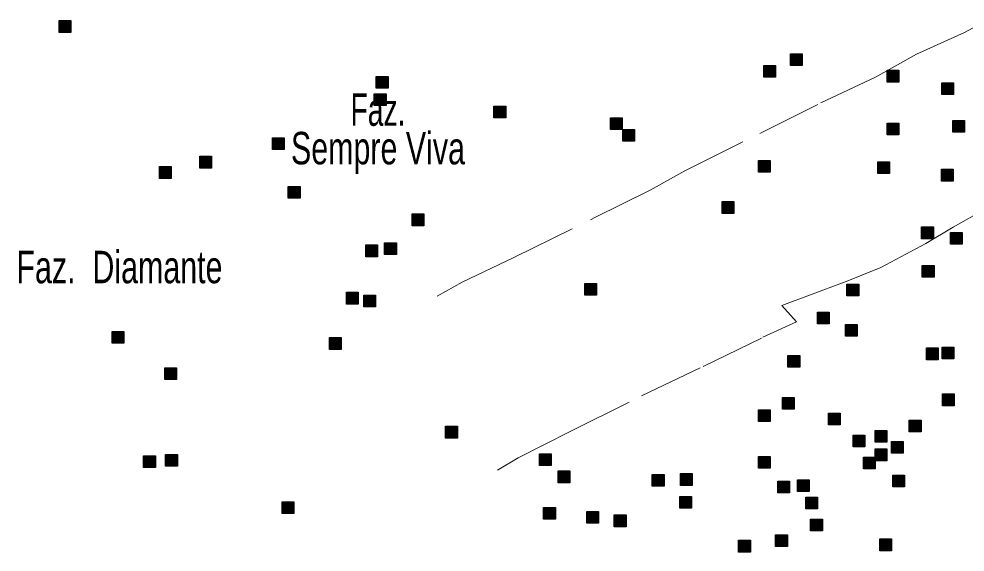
# Model space of a CAD drawing. Extents: x 445.6 to 500, y 8618.1 to 8673.4.
# Drawn here: x 487.543 to 492.206, y 8650.132 to 8652.762 of the extents above; entities that cross this region are included whole.
import ezdxf
from ezdxf.enums import TextEntityAlignment as Align

# ---------------------------------------------------------------- set-up
doc = ezdxf.new("R2010")
doc.units = 0
doc.header["$LTSCALE"] = 0.064
doc.linetypes.add('DOT_DASHED', pattern=[7.7, 5, -1.2, 0.3, -1.2])
doc.layers.add('2', color=7, linetype='Continuous', lineweight=25)
doc.layers.add('22', color=7, linetype='DOT_DASHED', lineweight=13)
doc.layers.add('61', color=7, linetype='Continuous')

msp = doc.modelspace()

# ---------------------------------------------------------------- hatches: boundary and pattern name
at = {"layer": '2'}
for points in [[(487.7408, 8652.7533), (487.7988, 8652.7533), (487.7988, 8652.6953), (487.7408, 8652.6953)], [(491.345, 8652.5893), (491.403, 8652.5893), (491.403, 8652.5313), (491.345, 8652.5313)], [(491.2133, 8652.5317), (491.2713, 8652.5317), (491.2713, 8652.4737), (491.2133, 8652.4737)], [(491.8213, 8652.508), (491.8793, 8652.508), (491.8793, 8652.45), (491.8213, 8652.45)], [(489.3042, 8652.4775), (489.3622, 8652.4775), (489.3622, 8652.4195), (489.3042, 8652.4195)], [(492.0915, 8652.447), (492.1495, 8652.447), (492.1495, 8652.389), (492.0915, 8652.389)], [(489.2941, 8652.3928), (489.3521, 8652.3928), (489.3521, 8652.3348), (489.2941, 8652.3348)], [(489.8839, 8652.3318), (489.9419, 8652.3318), (489.9419, 8652.2738), (489.8839, 8652.2738)], [(490.4581, 8652.2742), (490.5161, 8652.2742), (490.5161, 8652.2162), (490.4581, 8652.2162)], [(491.8213, 8652.2471), (491.8793, 8652.2471), (491.8793, 8652.1891), (491.8213, 8652.1891)], [(492.1456, 8652.2607), (492.2036, 8652.2607), (492.2036, 8652.2027), (492.1456, 8652.2027)], [(490.5189, 8652.2167), (490.5769, 8652.2167), (490.5769, 8652.1587), (490.5189, 8652.1587)], [(488.7923, 8652.1751), (488.8503, 8652.1751), (488.8503, 8652.1171), (488.7923, 8652.1171)], [(488.4347, 8652.0841), (488.4927, 8652.0841), (488.4927, 8652.0261), (488.4347, 8652.0261)], [(491.1877, 8652.0641), (491.2457, 8652.0641), (491.2457, 8652.0061), (491.1877, 8652.0061)], [(491.7754, 8652.0573), (491.8334, 8652.0573), (491.8334, 8651.9993), (491.7754, 8651.9993)], [(488.2354, 8652.0333), (488.2934, 8652.0333), (488.2934, 8651.9753), (488.2354, 8651.9753)], [(492.0896, 8652.0201), (492.1476, 8652.0201), (492.1476, 8651.9621), (492.0896, 8651.9621)], [(488.8704, 8651.9354), (488.9284, 8651.9354), (488.9284, 8651.8774), (488.8704, 8651.8774)], [(491.0087, 8651.8608), (491.0667, 8651.8608), (491.0667, 8651.8028), (491.0087, 8651.8028)], [(489.4803, 8651.7997), (489.5383, 8651.7997), (489.5383, 8651.7417), (489.4803, 8651.7417)], [(491.9916, 8651.7355), (492.0496, 8651.7355), (492.0496, 8651.6775), (491.9916, 8651.6775)], [(492.1335, 8651.7084), (492.1915, 8651.7084), (492.1915, 8651.6504), (492.1335, 8651.6504)], [(489.2521, 8651.6471), (489.3101, 8651.6471), (489.3101, 8651.5891), (489.2521, 8651.5891)], [(489.3452, 8651.6574), (489.4032, 8651.6574), (489.4032, 8651.5994), (489.3452, 8651.5994)], [(491.995, 8651.5457), (492.053, 8651.5457), (492.053, 8651.4877), (491.995, 8651.4877)], [(490.3315, 8651.4575), (490.3895, 8651.4575), (490.3895, 8651.3995), (490.3315, 8651.3995)], [(491.6234, 8651.4543), (491.6814, 8651.4543), (491.6814, 8651.3963), (491.6234, 8651.3963)], [(489.1575, 8651.4137), (489.2155, 8651.4137), (489.2155, 8651.3557), (489.1575, 8651.3557)], [(489.242, 8651.3998), (489.3, 8651.3998), (489.3, 8651.3418), (489.242, 8651.3418)], [(491.4782, 8651.3154), (491.5362, 8651.3154), (491.5362, 8651.2574), (491.4782, 8651.2574)], [(491.6167, 8651.2544), (491.6747, 8651.2544), (491.6747, 8651.1964), (491.6167, 8651.1964)], [(488.0023, 8651.2206), (488.0603, 8651.2206), (488.0603, 8651.1626), (488.0023, 8651.1626)], [(489.0731, 8651.1901), (489.1311, 8651.1901), (489.1311, 8651.1321), (489.0731, 8651.1321)], [(492.0153, 8651.1392), (492.0733, 8651.1392), (492.0733, 8651.0812), (492.0153, 8651.0812)], [(492.093, 8651.1426), (492.151, 8651.1426), (492.151, 8651.0846), (492.093, 8651.0846)], [(491.333, 8651.1019), (491.391, 8651.1019), (491.391, 8651.0439), (491.333, 8651.0439)], [(488.2624, 8651.041), (488.3204, 8651.041), (488.3204, 8650.983), (488.2624, 8650.983)], [(491.3059, 8650.8952), (491.3639, 8650.8952), (491.3639, 8650.8372), (491.3059, 8650.8372)], [(492.0941, 8650.9121), (492.1521, 8650.9121), (492.1521, 8650.8541), (492.0941, 8650.8541)], [(491.1877, 8650.8343), (491.2457, 8650.8343), (491.2457, 8650.7763), (491.1877, 8650.7763)], [(491.5322, 8650.8173), (491.5902, 8650.8173), (491.5902, 8650.7593), (491.5322, 8650.7593)], [(491.9308, 8650.7834), (491.9888, 8650.7834), (491.9888, 8650.7254), (491.9308, 8650.7254)], [(489.6458, 8650.7528), (489.7038, 8650.7528), (489.7038, 8650.6948), (489.6458, 8650.6948)], [(491.6538, 8650.7089), (491.7118, 8650.7089), (491.7118, 8650.6509), (491.6538, 8650.6509)], [(491.7619, 8650.7326), (491.8199, 8650.7326), (491.8199, 8650.6746), (491.7619, 8650.6746)], [(491.7619, 8650.6411), (491.8199, 8650.6411), (491.8199, 8650.5831), (491.7619, 8650.5831)], [(491.843, 8650.6784), (491.901, 8650.6784), (491.901, 8650.6204), (491.843, 8650.6204)], [(488.1577, 8650.6073), (488.2157, 8650.6073), (488.2157, 8650.5493), (488.1577, 8650.5493)], [(488.2658, 8650.6141), (488.3238, 8650.6141), (488.3238, 8650.5561), (488.2658, 8650.5561)], [(490.1086, 8650.6173), (490.1666, 8650.6173), (490.1666, 8650.5593), (490.1086, 8650.5593)], [(491.1877, 8650.6039), (491.2457, 8650.6039), (491.2457, 8650.5459), (491.1877, 8650.5459)], [(491.7045, 8650.6005), (491.7625, 8650.6005), (491.7625, 8650.5425), (491.7045, 8650.5425)], [(490.1998, 8650.5326), (490.2578, 8650.5326), (490.2578, 8650.4746), (490.1998, 8650.4746)], [(490.6641, 8650.5158), (490.7221, 8650.5158), (490.7221, 8650.4578), (490.6641, 8650.4578)], [(490.8026, 8650.5192), (490.8606, 8650.5192), (490.8606, 8650.4612), (490.8026, 8650.4612)], [(491.8498, 8650.5124), (491.9078, 8650.5124), (491.9078, 8650.4544), (491.8498, 8650.4544)], [(491.2823, 8650.4819), (491.3403, 8650.4819), (491.3403, 8650.4239), (491.2823, 8650.4239)], [(491.3802, 8650.4887), (491.4382, 8650.4887), (491.4382, 8650.4307), (491.3802, 8650.4307)], [(488.84, 8650.3803), (488.898, 8650.3803), (488.898, 8650.3223), (488.84, 8650.3223)], [(490.7993, 8650.4074), (490.8573, 8650.4074), (490.8573, 8650.3494), (490.7993, 8650.3494)], [(491.4208, 8650.404), (491.4788, 8650.404), (491.4788, 8650.346), (491.4208, 8650.346)], [(490.1289, 8650.353), (490.1869, 8650.353), (490.1869, 8650.295), (490.1289, 8650.295)], [(490.3417, 8650.3327), (490.3997, 8650.3327), (490.3997, 8650.2747), (490.3417, 8650.2747)], [(490.4768, 8650.3157), (490.5348, 8650.3157), (490.5348, 8650.2577), (490.4768, 8650.2577)], [(491.4444, 8650.2956), (491.5024, 8650.2956), (491.5024, 8650.2376), (491.4444, 8650.2376)], [(491.0897, 8650.1905), (491.1477, 8650.1905), (491.1477, 8650.1325), (491.0897, 8650.1325)], [(491.2722, 8650.2176), (491.3302, 8650.2176), (491.3302, 8650.1596), (491.2722, 8650.1596)], [(491.7856, 8650.1973), (491.8436, 8650.1973), (491.8436, 8650.1393), (491.7856, 8650.1393)]]:
    msp.add_hatch(color=256, dxfattribs=at).paths.add_polyline_path(points)

# ---------------------------------------------------------------- linework, layer by layer
for points in [[(487.7408, 8652.7533), (487.7988, 8652.7533), (487.7988, 8652.6953), (487.7408, 8652.6953)], [(491.345, 8652.5893), (491.403, 8652.5893), (491.403, 8652.5313), (491.345, 8652.5313)], [(491.2133, 8652.5317), (491.2713, 8652.5317), (491.2713, 8652.4737), (491.2133, 8652.4737)], [(491.8213, 8652.508), (491.8793, 8652.508), (491.8793, 8652.45), (491.8213, 8652.45)], [(489.3042, 8652.4775), (489.3622, 8652.4775), (489.3622, 8652.4195), (489.3042, 8652.4195)], [(492.0915, 8652.447), (492.1495, 8652.447), (492.1495, 8652.389), (492.0915, 8652.389)], [(489.2941, 8652.3928), (489.3521, 8652.3928), (489.3521, 8652.3348), (489.2941, 8652.3348)], [(489.8839, 8652.3318), (489.9419, 8652.3318), (489.9419, 8652.2738), (489.8839, 8652.2738)], [(490.4581, 8652.2742), (490.5161, 8652.2742), (490.5161, 8652.2162), (490.4581, 8652.2162)], [(491.8213, 8652.2471), (491.8793, 8652.2471), (491.8793, 8652.1891), (491.8213, 8652.1891)], [(492.1456, 8652.2607), (492.2036, 8652.2607), (492.2036, 8652.2027), (492.1456, 8652.2027)], [(490.5189, 8652.2167), (490.5769, 8652.2167), (490.5769, 8652.1587), (490.5189, 8652.1587)], [(488.7923, 8652.1751), (488.8503, 8652.1751), (488.8503, 8652.1171), (488.7923, 8652.1171)], [(488.4347, 8652.0841), (488.4927, 8652.0841), (488.4927, 8652.0261), (488.4347, 8652.0261)], [(491.1877, 8652.0641), (491.2457, 8652.0641), (491.2457, 8652.0061), (491.1877, 8652.0061)], [(491.7754, 8652.0573), (491.8334, 8652.0573), (491.8334, 8651.9993), (491.7754, 8651.9993)], [(488.2354, 8652.0333), (488.2934, 8652.0333), (488.2934, 8651.9753), (488.2354, 8651.9753)], [(492.0896, 8652.0201), (492.1476, 8652.0201), (492.1476, 8651.9621), (492.0896, 8651.9621)], [(488.8704, 8651.9354), (488.9284, 8651.9354), (488.9284, 8651.8774), (488.8704, 8651.8774)], [(491.0087, 8651.8608), (491.0667, 8651.8608), (491.0667, 8651.8028), (491.0087, 8651.8028)], [(489.4803, 8651.7997), (489.5383, 8651.7997), (489.5383, 8651.7417), (489.4803, 8651.7417)], [(491.9916, 8651.7355), (492.0496, 8651.7355), (492.0496, 8651.6775), (491.9916, 8651.6775)], [(492.1335, 8651.7084), (492.1915, 8651.7084), (492.1915, 8651.6504), (492.1335, 8651.6504)], [(489.2521, 8651.6471), (489.3101, 8651.6471), (489.3101, 8651.5891), (489.2521, 8651.5891)], [(489.3452, 8651.6574), (489.4032, 8651.6574), (489.4032, 8651.5994), (489.3452, 8651.5994)], [(491.995, 8651.5457), (492.053, 8651.5457), (492.053, 8651.4877), (491.995, 8651.4877)], [(490.3315, 8651.4575), (490.3895, 8651.4575), (490.3895, 8651.3995), (490.3315, 8651.3995)], [(491.6234, 8651.4543), (491.6814, 8651.4543), (491.6814, 8651.3963), (491.6234, 8651.3963)], [(489.1575, 8651.4137), (489.2155, 8651.4137), (489.2155, 8651.3557), (489.1575, 8651.3557)], [(489.242, 8651.3998), (489.3, 8651.3998), (489.3, 8651.3418), (489.242, 8651.3418)], [(491.4782, 8651.3154), (491.5362, 8651.3154), (491.5362, 8651.2574), (491.4782, 8651.2574)], [(491.6167, 8651.2544), (491.6747, 8651.2544), (491.6747, 8651.1964), (491.6167, 8651.1964)], [(488.0023, 8651.2206), (488.0603, 8651.2206), (488.0603, 8651.1626), (488.0023, 8651.1626)], [(489.0731, 8651.1901), (489.1311, 8651.1901), (489.1311, 8651.1321), (489.0731, 8651.1321)], [(492.0153, 8651.1392), (492.0733, 8651.1392), (492.0733, 8651.0812), (492.0153, 8651.0812)], [(492.093, 8651.1426), (492.151, 8651.1426), (492.151, 8651.0846), (492.093, 8651.0846)], [(491.333, 8651.1019), (491.391, 8651.1019), (491.391, 8651.0439), (491.333, 8651.0439)], [(488.2624, 8651.041), (488.3204, 8651.041), (488.3204, 8650.983), (488.2624, 8650.983)], [(491.3059, 8650.8952), (491.3639, 8650.8952), (491.3639, 8650.8372), (491.3059, 8650.8372)], [(492.0941, 8650.9121), (492.1521, 8650.9121), (492.1521, 8650.8541), (492.0941, 8650.8541)], [(491.1877, 8650.8343), (491.2457, 8650.8343), (491.2457, 8650.7763), (491.1877, 8650.7763)], [(491.5322, 8650.8173), (491.5902, 8650.8173), (491.5902, 8650.7593), (491.5322, 8650.7593)], [(491.9308, 8650.7834), (491.9888, 8650.7834), (491.9888, 8650.7254), (491.9308, 8650.7254)], [(489.6458, 8650.7528), (489.7038, 8650.7528), (489.7038, 8650.6948), (489.6458, 8650.6948)], [(491.6538, 8650.7089), (491.7118, 8650.7089), (491.7118, 8650.6509), (491.6538, 8650.6509)], [(491.7619, 8650.7326), (491.8199, 8650.7326), (491.8199, 8650.6746), (491.7619, 8650.6746)], [(491.7619, 8650.6411), (491.8199, 8650.6411), (491.8199, 8650.5831), (491.7619, 8650.5831)], [(491.843, 8650.6784), (491.901, 8650.6784), (491.901, 8650.6204), (491.843, 8650.6204)], [(488.1577, 8650.6073), (488.2157, 8650.6073), (488.2157, 8650.5493), (488.1577, 8650.5493)], [(488.2658, 8650.6141), (488.3238, 8650.6141), (488.3238, 8650.5561), (488.2658, 8650.5561)], [(490.1086, 8650.6173), (490.1666, 8650.6173), (490.1666, 8650.5593), (490.1086, 8650.5593)], [(491.1877, 8650.6039), (491.2457, 8650.6039), (491.2457, 8650.5459), (491.1877, 8650.5459)], [(491.7045, 8650.6005), (491.7625, 8650.6005), (491.7625, 8650.5425), (491.7045, 8650.5425)], [(490.1998, 8650.5326), (490.2578, 8650.5326), (490.2578, 8650.4746), (490.1998, 8650.4746)], [(490.6641, 8650.5158), (490.7221, 8650.5158), (490.7221, 8650.4578), (490.6641, 8650.4578)], [(490.8026, 8650.5192), (490.8606, 8650.5192), (490.8606, 8650.4612), (490.8026, 8650.4612)], [(491.8498, 8650.5124), (491.9078, 8650.5124), (491.9078, 8650.4544), (491.8498, 8650.4544)], [(491.2823, 8650.4819), (491.3403, 8650.4819), (491.3403, 8650.4239), (491.2823, 8650.4239)], [(491.3802, 8650.4887), (491.4382, 8650.4887), (491.4382, 8650.4307), (491.3802, 8650.4307)], [(488.84, 8650.3803), (488.898, 8650.3803), (488.898, 8650.3223), (488.84, 8650.3223)], [(490.7993, 8650.4074), (490.8573, 8650.4074), (490.8573, 8650.3494), (490.7993, 8650.3494)], [(491.4208, 8650.404), (491.4788, 8650.404), (491.4788, 8650.346), (491.4208, 8650.346)], [(490.1289, 8650.353), (490.1869, 8650.353), (490.1869, 8650.295), (490.1289, 8650.295)], [(490.3417, 8650.3327), (490.3997, 8650.3327), (490.3997, 8650.2747), (490.3417, 8650.2747)], [(490.4768, 8650.3157), (490.5348, 8650.3157), (490.5348, 8650.2577), (490.4768, 8650.2577)], [(491.4444, 8650.2956), (491.5024, 8650.2956), (491.5024, 8650.2376), (491.4444, 8650.2376)], [(491.0897, 8650.1905), (491.1477, 8650.1905), (491.1477, 8650.1325), (491.0897, 8650.1325)], [(491.2722, 8650.2176), (491.3302, 8650.2176), (491.3302, 8650.1596), (491.2722, 8650.1596)], [(491.7856, 8650.1973), (491.8436, 8650.1973), (491.8436, 8650.1393), (491.7856, 8650.1393)]]:
    msp.add_lwpolyline(points, close=True, dxfattribs=at)
at = {"layer": '22'}
for points in [[(489.6037, 8651.3941), (489.7282, 8651.4641), (489.9828, 8651.5854), (490.382, 8651.7819), (490.654, 8651.9177), (490.8247, 8652.013), (491.1938, 8652.197), (491.4947, 8652.3472), (491.7638, 8652.4744), (491.9663, 8652.587), (492.2035, 8652.6939), (492.3466, 8652.7734), (492.471, 8652.8283)], [(489.9021, 8650.5364), (490.0034, 8650.5972), (490.2634, 8650.7284), (490.6119, 8650.9024), (490.9148, 8651.047), (491.2097, 8651.1915), (491.3747, 8651.2679), (491.3023, 8651.3482), (491.6026, 8651.4606), (491.7902, 8651.5356), (492.0127, 8651.6534), (492.1477, 8651.735), (492.3514, 8651.8501), (492.5961, 8651.9875), (492.7274, 8652.0652)]]:
    msp.add_lwpolyline(points, dxfattribs=at)

# ---------------------------------------------------------------- texts
at = {"layer": '61'}
for s, width, p in [('Faz.', 0.65, (489.3125, 8652.2344)), ('Sempre Viva', 0.7, (489.3125, 8652.0444))]:
    msp.add_text(s, height=0.16, dxfattribs=dict(at, width=width)).set_placement(p, align=Align.CENTER)
at = {"layer": '61', "width": 0.7}
msp.add_text('Faz.  Diamante', height=0.16, dxfattribs=at).set_placement((487.5308, 8651.4582))

doc.saveas('drawing.dxf')
